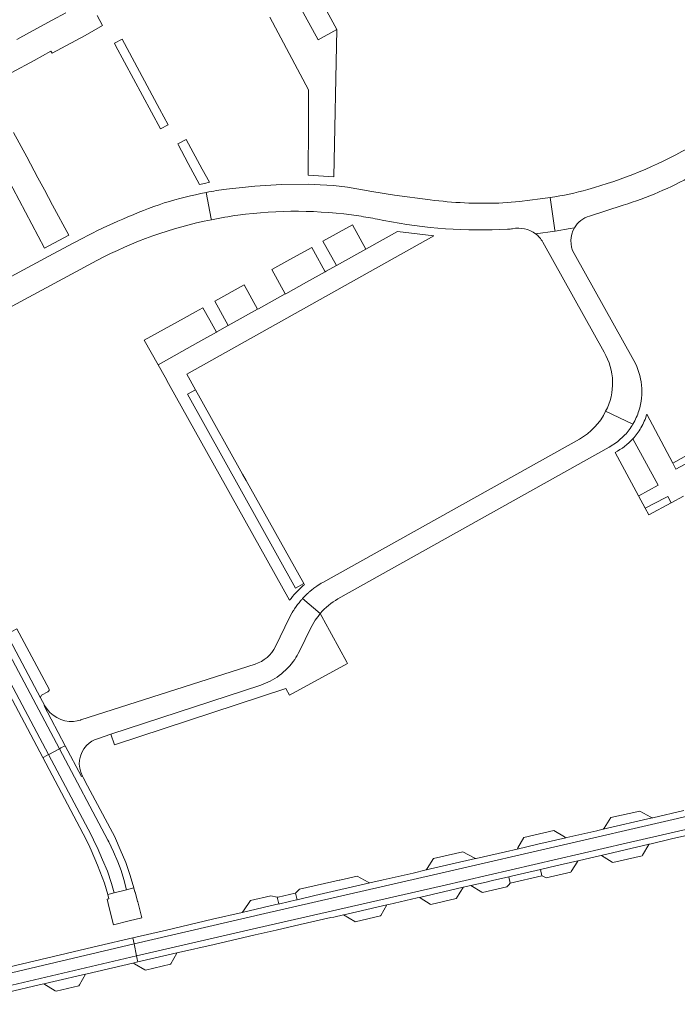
# Model space of a CAD drawing. Header units: metres. Extents: x 166325 to 190320, y 381923 to 404576.
# Tile 1053 of 1056: x 184289 to 184439, y 385044 to 385268. Entities that reach past the tile are written whole.
import ezdxf

# ---------------------------------------------------------------- set-up
doc = ezdxf.new("R2010")
doc.units = ezdxf.units.M
for name, color, linetype, lineweight in [('B-WE-VH-VERHARDING_ASFALT-GV', 8, 'Continuous', 18), ('B-WE-VH-VERHARDING_BETONSTRAATSTEEN-GV', 8, 'Continuous', 18), ('B-WE-VH-VERHARDING_STRAATBAKSTEEN-GV', 8, 'Continuous', 18)]:
    doc.layers.add(name, color=color, linetype=linetype, lineweight=lineweight)

msp = doc.modelspace()

# ---------------------------------------------------------------- linework, layer by layer
at = {"layer": 'B-WE-VH-VERHARDING_ASFALT-GV'}
for points in [[(184441.322, 385239.056, -0.0622772), (184418.563, 385229.709)], [(184426.63, 385226.11, 0.05122), (184442.385, 385232.847)], [(184336.198, 385229.784, 0.0128066), (184331.59, 385229.009)], [(184418.563, 385229.709, -0.0324193), (184409.989, 385227.853)], [(184331.59, 385229.009, 0.0263729), (184322.042, 385226.629)], [(184398.307, 385226.61, -0.0406957), (184382.63, 385227.33)], [(184409.989, 385227.853, -0.0086741), (184407.693, 385227.549)], [(184322.042, 385226.629, 0.0370432), (184303.45, 385218.62)], [(184306.687, 385213.525, -0.0716836), (184332.792, 385222.818)], [(184332.792, 385222.818, -0.015748), (184338.824, 385223.837)], [(184338.824, 385223.837, -0.0712782), (184366.392, 385223.66)], [(184366.392, 385223.66, -0.0110227), (184370.654, 385222.923)], [(184415.507, 385220.947, -0.1901292), (184418.934, 385223.627)], [(184372.105, 385222.628, 0.0618518), (184400.268, 385220.624)], [(184400.268, 385220.624, 0.0215091), (184401.426, 385220.755)], [(184401.426, 385220.755, -0.2084216), (184406.66, 385219.62)], [(184415.419, 385215.109, -0.263791), (184415.507, 385220.947)], [(184406.66, 385219.62, -0.0988327), (184408.29, 385217.71)], [(184422.263, 385192.651, -0.2612767), (184422.629, 385179.171)], [(184430.204, 385179.272, 0.2070227), (184429.043, 385190.744)], [(184422.629, 385179.171, -0.1533263), (184416.632, 385172.835)], [(184428.856, 385176.261, 0.0571235), (184430.204, 385179.272)], [(184427.014, 385173.792, 0.0535641), (184428.856, 385176.261)], [(184358.172, 385140.225, 0.0220164), (184356.805, 385139.369)], [(184354.941, 385137.91, 0.0252298), (184353.563, 385136.553)], [(184355.504, 385138.391, 0.0095198), (184354.941, 385137.91)], [(184356.365, 385139.058, 0.0144966), (184355.504, 385138.391)], [(184356.805, 385139.369, 0.0066891), (184356.365, 385139.058)], [(184353.096, 385136.024, 0.0297651), (184351.743, 385134.225)], [(184353.563, 385136.553, 0.0060008), (184353.096, 385136.024)], [(184357.606, 385133.178, -0.0861386), (184361.617, 385136.433)], [(184351.537, 385133.909, 0.0112918), (184351.105, 385133.194)], [(184351.743, 385134.225, 0.007337), (184351.537, 385133.909)], [(184347.362, 385125.609, -0.2043891), (184342.715, 385121.591)], [(184351.754, 385122.689, 0.035256), (184352.815, 385124.526)], [(184348.225, 385119.01, 0.085464), (184351.754, 385122.689)], [(184344.009, 385116.833, 0.0795576), (184348.225, 385119.01)], [(184301.363, 385108.562, -0.2939449), (184294.767, 385112.203)], [(184303.37, 385096.098, -0.3239907), (184304.336, 385103.055)]]:
    msp.add_lwpolyline(points, format="xyb", dxfattribs=at)
at = {"layer": 'B-WE-VH-VERHARDING_ASFALT-GV', "flags": 128}
for points in [[(184382.63, 385227.33), (184374.54, 385228.4), (184369.36, 385229.23), (184363.794, 385230.245), (184360.636, 385230.574), (184357.532, 385230.76), (184354.808, 385230.865), (184348.718, 385230.836), (184342.64, 385230.445), (184336.198, 385229.784)], [(184331.59, 385229.009), (184332.755, 385223.007), (184332.792, 385222.818)], [(184332.755, 385223.007), (184331.59, 385229.009)], [(184407.693, 385227.549), (184403.013, 385226.946), (184398.307, 385226.61)], [(184406.66, 385219.62), (184411.119, 385220.193), (184411.081, 385220.45), (184409.989, 385227.853)], [(184409.989, 385227.853), (184411.081, 385220.45), (184411.119, 385220.193), (184414.563, 385220.785), (184415.507, 385220.947)], [(184418.934, 385223.627), (184426.63, 385226.11)], [(184332.792, 385222.818), (184332.755, 385223.007)], [(184370.654, 385222.923), (184372.105, 385222.628)], [(184415.507, 385220.947), (184414.563, 385220.785), (184411.119, 385220.193), (184406.66, 385219.62)], [(184303.45, 385218.62), (184301.248, 385217.435), (184295.752, 385214.476), (184254.572, 385192.31), (184253.905, 385191.951), (184252.25, 385191.06)], [(184408.29, 385217.71), (184422.263, 385192.651)], [(184429.043, 385190.744), (184415.419, 385215.109)], [(184258.669, 385187.408), (184259.308, 385187.935), (184259.419, 385188.027), (184259.847, 385188.295), (184260.244, 385188.544), (184306.687, 385213.525)], [(184422.629, 385179.171), (184428.856, 385176.261)], [(184428.856, 385176.261), (184422.629, 385179.171)], [(184361.617, 385136.433), (184423.444, 385170.983), (184425.34, 385172.247), (184427.014, 385173.792)], [(184416.632, 385172.835), (184358.172, 385140.225)], [(184352.815, 385124.526), (184355.413, 385129.868), (184356.4, 385131.596), (184357.297, 385132.772), (184357.348, 385132.839), (184357.579, 385133.143), (184353.563, 385136.553)], [(184353.563, 385136.553), (184357.579, 385133.143)], [(184351.105, 385133.194), (184350.595, 385132.225), (184347.362, 385125.609)], [(184357.579, 385133.143), (184357.606, 385133.178)], [(184342.715, 385121.591), (184303.012, 385108.877), (184302.918, 385108.853), (184302.197, 385108.67), (184301.363, 385108.562)], [(184309.873, 385105.612), (184344.009, 385116.833)], [(184294.767, 385112.203), (184294.621, 385112.125), (184299.466, 385103.029)], [(184304.336, 385103.055), (184304.912, 385103.582), (184305.253, 385103.82), (184305.552, 385104.029), (184306.153, 385104.348), (184306.787, 385104.597), (184309.873, 385105.612)], [(184299.466, 385103.029), (184303.204, 385096.01), (184303.37, 385096.098)], [(184440.419, 385088.234), (184433.347, 385086.604), (184433.228, 385086.576), (184422.08, 385084.007), (184420.857, 385083.725), (184420.597, 385083.665), (184413.801, 385082.099), (184413.569, 385082.046), (184407.2, 385080.578), (184402.447, 385079.485), (184399.819, 385078.88), (184393.142, 385077.344), (184392.976, 385077.306), (184381.74, 385074.721), (184378.736, 385074.03), (184371.924, 385072.462), (184368.865, 385071.759), (184357.314, 385069.102), (184356.337, 385068.877), (184352.282, 385067.937), (184352.183, 385067.914), (184348.366, 385067.03), (184348.135, 385066.976), (184346.183, 385066.525), (184339.8, 385065.046), (184333.046, 385063.481), (184322.542, 385061.048), (184314.847, 385059.266), (184314.991, 385058.585), (184315.135, 385057.904), (184344.962, 385064.821), (184387.013, 385074.471), (184436.99, 385085.986), (184465.812, 385092.633)], [(184466.461, 385089.813), (184427.293, 385080.811), (184385.382, 385071.114), (184343.05, 385061.464), (184315.719, 385055.134), (184315.863, 385054.447), (184316.001, 385053.793), (184324.908, 385055.834), (184325.283, 385055.92), (184333.415, 385057.782), (184342.752, 385059.922), (184347.558, 385061.023), (184352.985, 385062.266), (184353.041, 385062.279), (184360.008, 385063.862), (184360.663, 385064.011), (184362.844, 385064.507), (184363.61, 385064.681), (184372.772, 385066.784), (184372.786, 385066.787), (184373.203, 385066.883), (184379.688, 385068.372), (184380.179, 385068.485), (184390.174, 385070.78), (184391.872, 385071.17), (184395.377, 385071.974), (184396.857, 385072.318), (184400.538, 385073.168), (184400.581, 385073.178), (184401.502, 385073.391), (184407.762, 385074.836), (184411.249, 385075.641), (184416.295, 385076.815), (184416.629, 385076.893), (184421.207, 385077.957), (184421.589, 385078.046), (184432.534, 385080.592), (184433.032, 385080.708), (184437.638, 385081.779), (184440.694, 385082.49)], [(184256.872, 385044.129), (184315.135, 385057.904), (184314.991, 385058.585), (184314.847, 385059.266), (184307.074, 385057.44), (184280.66, 385051.235)], [(184256.872, 385044.129), (184315.135, 385057.904), (184314.991, 385058.585), (184314.847, 385059.266), (184307.074, 385057.44), (184280.66, 385051.235)], [(184275.573, 385045.742), (184315.719, 385055.134), (184315.135, 385057.904), (184256.872, 385044.129)], [(184275.573, 385045.742), (184315.719, 385055.134), (184315.135, 385057.904), (184256.872, 385044.129)], [(184286.145, 385046.844), (184293.847, 385048.637), (184294.603, 385048.813), (184296.824, 385049.33), (184304.086, 385051.02), (184304.44, 385051.102), (184312.573, 385052.995), (184314.896, 385053.536), (184316.001, 385053.793), (184315.863, 385054.447), (184315.719, 385055.134), (184275.573, 385045.742)], [(184286.145, 385046.844), (184293.847, 385048.637), (184294.603, 385048.813), (184296.824, 385049.33), (184304.086, 385051.02), (184304.44, 385051.102), (184312.573, 385052.995), (184314.896, 385053.536), (184316.001, 385053.793), (184315.863, 385054.447), (184315.719, 385055.134), (184275.573, 385045.742)]]:
    msp.add_lwpolyline(points, dxfattribs=at)
for points in [[(184298.132, 385102.319), (184273.322, 385149.01), (184270.938, 385147.763), (184270.797, 385147.689), (184295.641, 385100.995), (184295.726, 385101.04)], [(184298.132, 385102.319), (184298.491, 385102.51), (184299.466, 385103.029), (184294.621, 385112.125), (184294.767, 385112.203), (184294.742, 385112.25), (184293.838, 385113.957), (184286.173, 385128.436), (184284.661, 385131.293), (184274.857, 385149.813), (184274.563, 385149.659), (184273.716, 385149.216), (184273.322, 385149.01)], [(184295.641, 385100.995), (184270.797, 385147.689), (184269.538, 385147.031), (184274.212, 385138.188), (184294.332, 385100.3), (184294.563, 385100.422)], [(184310.649, 385069.508), (184313.442, 385070.216), (184312.828, 385072.545), (184312.173, 385074.585), (184311.414, 385076.588), (184310.453, 385078.89), (184309.384, 385081.143), (184309.201, 385081.487), (184298.132, 385102.319), (184295.726, 385101.04), (184295.641, 385100.995), (184305.362, 385082.723), (184306.467, 385080.418), (184306.722, 385079.886), (184307.972, 385076.996), (184309.078, 385074.427), (184310.042, 385071.642)], [(184313.442, 385070.216), (184315.058, 385070.625), (184314.267, 385073.448), (184313.249, 385076.452), (184312.012, 385079.373), (184310.913, 385081.865), (184310.804, 385082.113), (184304.547, 385093.89), (184303.522, 385095.812), (184303.37, 385096.098), (184303.204, 385096.01), (184299.466, 385103.029), (184298.491, 385102.51), (184298.132, 385102.319), (184309.201, 385081.487), (184309.384, 385081.143), (184310.453, 385078.89), (184311.414, 385076.588), (184312.173, 385074.585), (184312.828, 385072.545)], [(184309.149, 385069.128), (184310.649, 385069.508), (184310.042, 385071.642), (184309.078, 385074.427), (184307.972, 385076.996), (184306.722, 385079.886), (184306.467, 385080.418), (184305.362, 385082.723), (184295.641, 385100.995), (184294.563, 385100.422), (184294.332, 385100.3), (184304.22, 385081.68), (184305.101, 385079.884), (184305.375, 385079.249), (184306.849, 385075.829), (184308.438, 385071.709), (184308.823, 385070.435)], [(184466.461, 385089.813), (184465.812, 385092.633), (184436.99, 385085.986), (184387.013, 385074.471), (184344.962, 385064.821), (184315.135, 385057.904), (184315.719, 385055.134), (184343.05, 385061.464), (184385.382, 385071.114), (184427.293, 385080.811)]]:
    msp.add_lwpolyline(points, close=True, dxfattribs=at)
at = {"layer": 'B-WE-VH-VERHARDING_BETONSTRAATSTEEN-GV', "flags": 128}
for points in [[(184361.36, 385266.11), (184351.699, 385283.915), (184347.402, 385281.53), (184357.131, 385263.756)], [(184361.253, 385212.376), (184367.982, 385216.117), (184364.936, 385221.626), (184364.915, 385221.614), (184358.199, 385217.9)], [(184349.615, 385205.906), (184349.714, 385205.961), (184354.409, 385208.571), (184358.719, 385210.967), (184356.03, 385215.83), (184355.661, 385216.497), (184351.346, 385214.111), (184346.546, 385211.457)], [(184336.616, 385198.679), (184343.314, 385202.403), (184340.237, 385207.968), (184333.53, 385204.26)], [(184320.61, 385189.78), (184329.682, 385194.824), (184333.937, 385197.189), (184332.414, 385199.943), (184330.847, 385202.776), (184329.175, 385201.851), (184326.588, 385200.421), (184317.473, 385195.381)], [(184339.866, 385164.882), (184330.197, 385182.157), (184329.144, 385184.039), (184327.297, 385183.068), (184351.903, 385138.861), (184353.823, 385139.944), (184340.701, 385163.39)], [(184466.884, 385183.071), (184465.009, 385182.055), (184449.584, 385173.695), (184440.544, 385168.795), (184437.97, 385167.4), (184438.643, 385166.034), (184467.638, 385181.636)], [(184437.536, 385158.33), (184436.774, 385159.777), (184436.176, 385159.451), (184431.653, 385157.084), (184432.46, 385155.59)], [(184286.173, 385128.436), (184293.838, 385113.957), (184293.876, 385114.219), (184294.077, 385114.519), (184295.52, 385115.295), (184295.787, 385115.568), (184295.792, 385115.879), (184288.464, 385129.613), (184288.458, 385129.625)], [(184423.834, 385086.682), (184422.256, 385084.275), (184422.08, 385084.007), (184433.228, 385086.576), (184432.929, 385086.737), (184430.417, 385088.084)], [(184413.569, 385082.046), (184413.297, 385082.21), (184413.261, 385082.232), (184410.836, 385083.702), (184404.006, 385082.126), (184402.611, 385079.763), (184402.447, 385079.485), (184407.2, 385080.578)], [(184432.534, 385080.592), (184421.589, 385078.046), (184421.663, 385078.002), (184424.145, 385076.519), (184424.294, 385076.43), (184430.941, 385077.955), (184431.029, 385078.1), (184432.482, 385080.506)], [(184383.42, 385077.33), (184381.938, 385075.028), (184381.74, 385074.721), (184392.976, 385077.306), (184392.65, 385077.48), (184390.09, 385078.853)], [(184400.874, 385071.714), (184408.096, 385073.388), (184407.763, 385074.831), (184407.762, 385074.836), (184401.502, 385073.391), (184400.581, 385073.178), (184400.538, 385073.168)], [(184416.295, 385076.815), (184411.249, 385075.641), (184407.762, 385074.836), (184407.763, 385074.831), (184408.096, 385073.388), (184408.335, 385073.279), (184409.047, 385072.954), (184414.678, 385074.235), (184414.754, 385074.356), (184416.249, 385076.742)], [(184366.027, 385073.335), (184362.016, 385072.425), (184361.908, 385072.401), (184352.855, 385070.347), (184351.93, 385069.446), (184352.282, 385067.937), (184356.337, 385068.877), (184357.314, 385069.102), (184368.865, 385071.759), (184368.52, 385071.95)], [(184391.872, 385071.17), (184391.884, 385071.163), (184394.399, 385069.666), (184394.535, 385069.585), (184400.122, 385070.88), (184400.241, 385071.012), (184400.536, 385071.339), (184400.874, 385071.714), (184400.538, 385073.168), (184396.857, 385072.318), (184395.377, 385071.974)], [(184314.034, 385063.119), (184316.891, 385063.843), (184315.976, 385067.455), (184315.947, 385067.568), (184315.405, 385069.709), (184315.32, 385069.688), (184315.058, 385070.625), (184313.442, 385070.216), (184310.649, 385069.508), (184309.149, 385069.128), (184309.384, 385068.184), (184308.99, 385068.084), (184309.489, 385066.117), (184310.476, 385062.218)], [(184388.544, 385068.196), (184388.634, 385068.338), (184389.491, 385069.697), (184390.163, 385070.763), (184390.174, 385070.78), (184380.179, 385068.485), (184380.185, 385068.481), (184380.328, 385068.391), (184382.61, 385066.95), (184382.761, 385066.855)], [(184339.8, 385065.046), (184346.183, 385066.525), (184348.135, 385066.976), (184347.788, 385068.506), (184346.345, 385068.866), (184346.34, 385068.868), (184346.339, 385068.868), (184341.652, 385067.804), (184340.051, 385065.419)], [(184348.135, 385066.976), (184348.366, 385067.03), (184352.183, 385067.914), (184352.282, 385067.937), (184351.93, 385069.446), (184351.834, 385069.424), (184348.012, 385068.557), (184347.788, 385068.506)], [(184372.786, 385066.787), (184372.772, 385066.784), (184363.61, 385064.681), (184362.844, 385064.507), (184362.861, 385064.497), (184365.456, 385062.997), (184365.544, 385062.946), (184371.31, 385064.251), (184371.374, 385064.361), (184372.774, 385066.766)], [(184317.716, 385051.884), (184323.452, 385053.281), (184323.49, 385053.347), (184324.895, 385055.81), (184324.908, 385055.834), (184316.001, 385053.793), (184314.896, 385053.536), (184314.92, 385053.522), (184315.229, 385053.341), (184317.572, 385051.968)], [(184304.086, 385051.02), (184296.824, 385049.33), (184294.603, 385048.813), (184297.169, 385047.221), (184297.384, 385047.088), (184302.559, 385048.353), (184302.675, 385048.556)]]:
    msp.add_lwpolyline(points, close=True, dxfattribs=at)
for points in [[(184346.065, 385268.935), (184354.94, 385252.4), (184354.891, 385244.469), (184354.821, 385232.95), (184360.676, 385232.557), (184361.36, 385266.11), (184357.131, 385263.756), (184347.402, 385281.53)], [(184299.625, 385269.919), (184296.513, 385268.236), (184291.288, 385265.408), (184288.461, 385263.87)], [(184287.257, 385256.331), (184292.343, 385259.091), (184296.209, 385261.169), (184296.453, 385260.716), (184304.02, 385264.784), (184307.98, 385267.035), (184306.774, 385269.309)], [(184278.761, 385246.391), (184294.77, 385216.3), (184300.26, 385219.27), (184296.586, 385226.109), (184294.707, 385229.606), (184293.226, 385232.365), (184290.68, 385237.104), (184287.686, 385242.677)], [(184353.965, 385139.691), (184353.823, 385139.944), (184351.903, 385138.861), (184327.297, 385183.068), (184329.144, 385184.039), (184327.14, 385187.62), (184383.465, 385219.123), (184375.187, 385220.122), (184367.982, 385216.117), (184361.253, 385212.376), (184358.955, 385211.098), (184358.719, 385210.967), (184354.409, 385208.571), (184349.714, 385205.961), (184349.615, 385205.906), (184343.48, 385202.495), (184343.314, 385202.403), (184336.616, 385198.679), (184334.024, 385197.238), (184333.937, 385197.189), (184329.682, 385194.824), (184320.61, 385189.78), (184322.208, 385186.919), (184322.981, 385185.535), (184336.356, 385161.594), (184337.135, 385160.199), (184350.58, 385136.132)], [(184467.638, 385181.636), (184438.643, 385166.034), (184437.97, 385167.4), (184432.011, 385178.545)], [(184430.122, 385159.919), (184430.172, 385159.947), (184434.603, 385162.343), (184428.848, 385172.923)], [(184428.848, 385172.923), (184434.603, 385162.343), (184430.172, 385159.947), (184430.122, 385159.919), (184431.653, 385157.084), (184436.176, 385159.451), (184436.774, 385159.777), (184437.536, 385158.33), (184440.39, 385159.871)], [(184424.77, 385169.83), (184430.122, 385159.919)], [(184309.873, 385105.612), (184310.7, 385103.23), (184349.717, 385116.021), (184350.584, 385114.496), (184363.814, 385121.71), (184363.639, 385122.03), (184358.42, 385131.601), (184358.319, 385131.786), (184357.579, 385133.143), (184357.348, 385132.839), (184357.297, 385132.772)], [(184357.297, 385132.772), (184356.4, 385131.596), (184355.413, 385129.868), (184352.815, 385124.526)], [(184344.009, 385116.833), (184309.873, 385105.612)]]:
    msp.add_lwpolyline(points, dxfattribs=at)
at = {"layer": 'B-WE-VH-VERHARDING_BETONSTRAATSTEEN-GV'}
for points in [[(184432.011, 385178.545, -0.0603514), (184430.672, 385175.412)], [(184430.672, 385175.412, -0.0545132), (184428.848, 385172.923)], [(184428.848, 385172.923, -0.0905007), (184424.77, 385169.83)], [(184352.039, 385137.847, -0.0265127), (184353.965, 385139.691)], [(184350.58, 385136.132, -0.0239413), (184352.039, 385137.847)], [(184352.815, 385124.526, -0.035256), (184351.754, 385122.689)], [(184351.754, 385122.689, -0.085464), (184348.225, 385119.01)], [(184348.225, 385119.01, -0.0795576), (184344.009, 385116.833)]]:
    msp.add_lwpolyline(points, format="xyb", dxfattribs=at)
at = {"layer": 'B-WE-VH-VERHARDING_STRAATBAKSTEEN-GV', "flags": 128}
for points in [[(184312.41, 385263.94), (184310.66, 385262.979), (184310.925, 385262.49), (184321.205, 385243.504), (184322.923, 385244.434), (184322.92, 385244.44), (184320.981, 385248.037)], [(184327.001, 385241.1), (184325.114, 385240.072), (184325.19, 385239.93), (184327.494, 385235.626), (184330.053, 385230.848), (184331.18, 385231.09), (184332.319, 385231.334), (184330.696, 385234.314)]]:
    msp.add_lwpolyline(points, close=True, dxfattribs=at)

doc.saveas('drawing.dxf')
